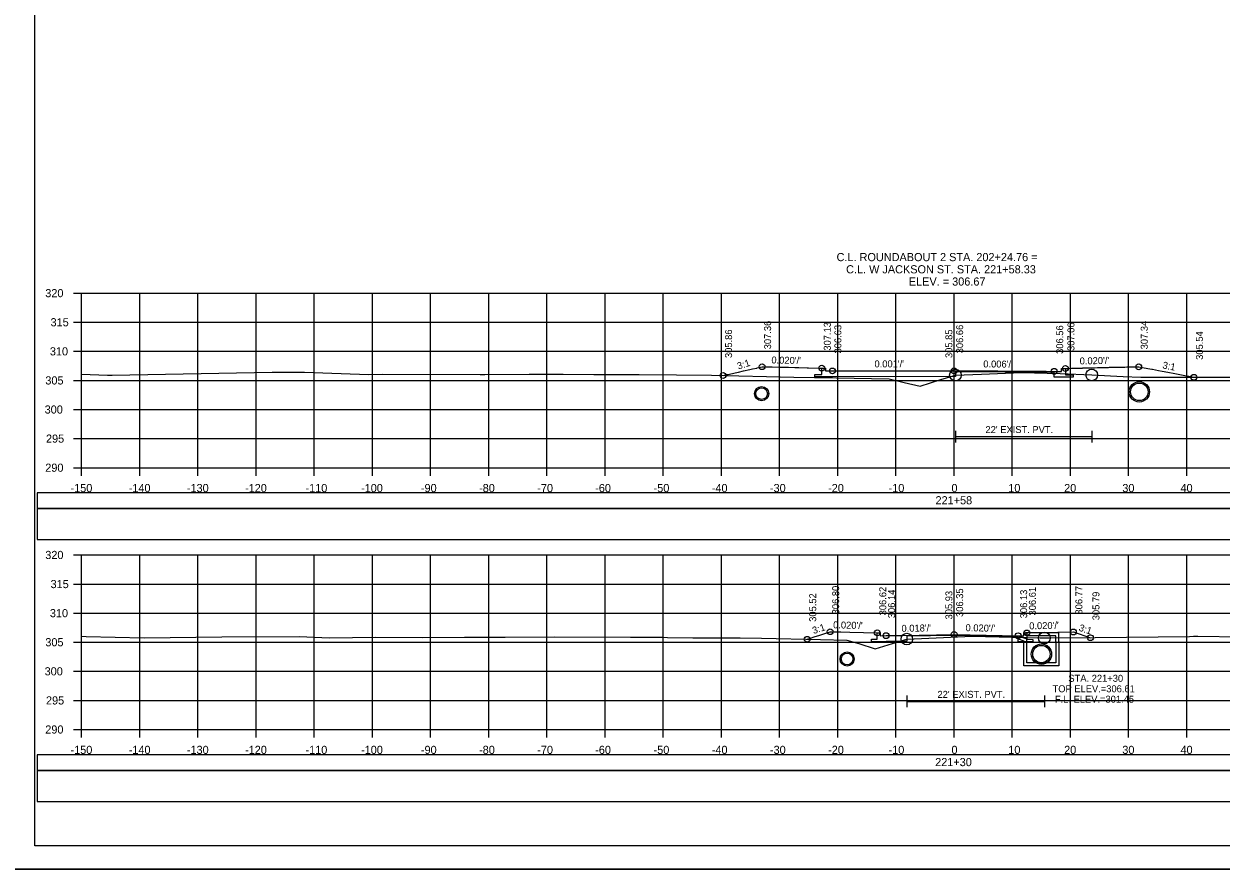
# Model space of a CAD drawing. Extents: x 1370538 to 1372872, y 376220 to 381127.
# Drawn here: x 1372548.8 to 1372754.5, y 379481.3 to 379626.6 of the extents above; entities that cross this region are included whole.
import ezdxf

# ---------------------------------------------------------------- set-up
doc = ezdxf.new("R2010")
doc.units = 0
for name, color, linetype in [('R_Border', 7, 'Continuous'), ('R_Border Notes', 7, 'Continuous'), ('R_Border PE', 7, 'Continuous'), ('R_Border Prem', 7, 'Continuous'), ('R_Dimension', 7, 'Continuous'), ('R_Fin Surface', 7, 'Continuous'), ('R_Grid', 7, 'Continuous'), ('R_No Plot', 7, 'Continuous'), ('R_Water', 7, 'Continuous'), ('R_Water Annot', 7, 'Continuous'), ('R_Xsect Elev', 7, 'Continuous'), ('R_Xsect Slope', 7, 'Continuous'), ('T_Detection Zones', 7, 'Continuous')]:
    doc.layers.add(name, color=color, linetype=linetype)

msp = doc.modelspace()

# ---------------------------------------------------------------- linework, layer by layer
at = {"layer": 'R_Border'}
for p, q in [((1372708.88, 379556.64), (1372708.88, 379554.64)), ((1372708.88, 379555.64), (1372732.3, 379555.64)), ((1372732.3, 379556.64), (1372732.3, 379554.64)), ((1372700.52, 379511.13), (1372700.52, 379509.13)), ((1372700.52, 379510.13), (1372724.16, 379510.13)), ((1372724.16, 379511.13), (1372724.16, 379509.13))]:
    msp.add_line(p, q, dxfattribs=at)
for points in [[(1372708.88, 379566.78), (1372708.88, 379565.95), (1372687.72, 379565.92), (1372684.68, 379565.89), (1372684.68, 379566.31), (1372685.9, 379566.32), (1372685.9, 379567.41)], [(1372727.78, 379567.35), (1372727.78, 379566.26), (1372729.11, 379566.25), (1372729.11, 379565.83), (1372725.85, 379565.85), (1372725.85, 379565.84), (1372725.85, 379566.68), (1372708.88, 379566.78)], [(1372708.65, 379521.46), (1372700.52, 379521.32), (1372700.52, 379520.48), (1372696.95, 379520.42), (1372694.42, 379520.38), (1372694.42, 379520.8), (1372695.43, 379520.81), (1372695.43, 379521.91)], [(1372721.15, 379521.89), (1372721.15, 379520.8), (1372722.15, 379520.78), (1372722.15, 379520.36), (1372719.65, 379520.41), (1372719.65, 379520.41), (1372719.65, 379521.24), (1372708.65, 379521.46)]]:
    msp.add_lwpolyline(points, dxfattribs=at)
at = {"layer": 'R_Border Notes'}
for p, q in [((1372550.65, 379485.29), (1372550.65, 379690.75)), ((1372550.65, 379485.29), (1372550.65, 379485.29)), ((1372866.83, 379485.29), (1372550.65, 379485.29))]:
    msp.add_line(p, q, dxfattribs=at)
at = {"layer": 'R_Border Prem'}
for p, q in [((1372557.25, 379580.29), (1372558.65, 379580.29)), ((1372558.65, 379550.29), (1372558.65, 379580.29)), ((1372557.25, 379575.29), (1372558.65, 379575.29)), ((1372557.25, 379570.29), (1372558.65, 379570.29)), ((1372557.25, 379565.29), (1372558.65, 379565.29)), ((1372557.25, 379560.29), (1372558.65, 379560.29)), ((1372557.25, 379555.29), (1372558.65, 379555.29)), ((1372557.25, 379550.29), (1372558.65, 379550.29)), ((1372558.65, 379550.29), (1372858.65, 379550.29)), ((1372558.65, 379548.89), (1372558.65, 379550.29)), ((1372568.65, 379548.89), (1372568.65, 379550.29)), ((1372578.65, 379548.89), (1372578.65, 379550.29)), ((1372588.65, 379548.89), (1372588.65, 379550.29)), ((1372598.65, 379548.89), (1372598.65, 379550.29)), ((1372608.65, 379548.89), (1372608.65, 379550.29)), ((1372618.65, 379548.89), (1372618.65, 379550.29)), ((1372628.65, 379548.89), (1372628.65, 379550.29)), ((1372638.65, 379548.89), (1372638.65, 379550.29)), ((1372648.65, 379548.89), (1372648.65, 379550.29)), ((1372658.65, 379548.89), (1372658.65, 379550.29)), ((1372668.65, 379548.89), (1372668.65, 379550.29)), ((1372678.65, 379548.89), (1372678.65, 379550.29)), ((1372688.65, 379548.89), (1372688.65, 379550.29)), ((1372698.65, 379548.89), (1372698.65, 379550.29)), ((1372708.65, 379548.89), (1372708.65, 379550.29)), ((1372718.65, 379548.89), (1372718.65, 379550.29)), ((1372728.65, 379548.89), (1372728.65, 379550.29)), ((1372738.65, 379548.89), (1372738.65, 379550.29)), ((1372748.65, 379548.89), (1372748.65, 379550.29)), ((1372557.25, 379535.29), (1372558.65, 379535.29)), ((1372558.65, 379505.29), (1372558.65, 379535.29)), ((1372557.25, 379530.29), (1372558.65, 379530.29)), ((1372557.25, 379525.29), (1372558.65, 379525.29)), ((1372557.25, 379520.29), (1372558.65, 379520.29)), ((1372557.25, 379515.29), (1372558.65, 379515.29)), ((1372557.25, 379510.29), (1372558.65, 379510.29)), ((1372557.25, 379505.29), (1372558.65, 379505.29)), ((1372558.65, 379505.29), (1372858.65, 379505.29)), ((1372558.65, 379503.89), (1372558.65, 379505.29)), ((1372568.65, 379503.89), (1372568.65, 379505.29)), ((1372578.65, 379503.89), (1372578.65, 379505.29)), ((1372588.65, 379503.89), (1372588.65, 379505.29)), ((1372598.65, 379503.89), (1372598.65, 379505.29)), ((1372608.65, 379503.89), (1372608.65, 379505.29)), ((1372618.65, 379503.89), (1372618.65, 379505.29)), ((1372628.65, 379503.89), (1372628.65, 379505.29)), ((1372638.65, 379503.89), (1372638.65, 379505.29)), ((1372648.65, 379503.89), (1372648.65, 379505.29)), ((1372658.65, 379503.89), (1372658.65, 379505.29)), ((1372668.65, 379503.89), (1372668.65, 379505.29)), ((1372678.65, 379503.89), (1372678.65, 379505.29)), ((1372688.65, 379503.89), (1372688.65, 379505.29)), ((1372698.65, 379503.89), (1372698.65, 379505.29)), ((1372708.65, 379503.89), (1372708.65, 379505.29)), ((1372718.65, 379503.89), (1372718.65, 379505.29)), ((1372728.65, 379503.89), (1372728.65, 379505.29)), ((1372738.65, 379503.89), (1372738.65, 379505.29)), ((1372748.65, 379503.89), (1372748.65, 379505.29))]:
    msp.add_line(p, q, dxfattribs=at)
at = {"layer": 'R_Dimension'}
for points in [[(1372558.65, 379566.34), (1372563.14, 379566.21), (1372563.35, 379566.2), (1372563.43, 379566.21), (1372563.89, 379566.22), (1372591.4, 379566.69), (1372596.98, 379566.73), (1372607.99, 379566.33), (1372610.45, 379566.36), (1372627.16, 379566.31), (1372627.99, 379566.32), (1372635.59, 379566.35), (1372641.42, 379566.35), (1372646.69, 379566.31), (1372654.5, 379566.29), (1372660.94, 379566.23), (1372666.96, 379566.19), (1372681.07, 379565.86), (1372684.62, 379565.79), (1372688.41, 379565.74), (1372697.48, 379565.58), (1372700.06, 379564.94), (1372702.84, 379564.32), (1372706.36, 379565.42), (1372708.88, 379566.21), (1372713.33, 379566.37), (1372720.22, 379566.64), (1372726.89, 379566.47), (1372732.3, 379566.24), (1372737.69, 379565.95), (1372740.77, 379565.87), (1372742.07, 379565.87), (1372742.35, 379565.87), (1372742.65, 379565.86), (1372744.1, 379565.87), (1372746.27, 379565.83), (1372750.51, 379565.83), (1372753.04, 379565.86), (1372756.47, 379565.83)], [(1372558.65, 379521.32), (1372559.47, 379521.29), (1372569.43, 379521.03), (1372582.78, 379521.22), (1372596.05, 379521.28), (1372601.25, 379521.07), (1372609.19, 379521.14), (1372617.31, 379521.11), (1372624.48, 379521.16), (1372631.45, 379521.18), (1372639.95, 379521.19), (1372653, 379521.16), (1372655.69, 379521.17), (1372658.52, 379521.14), (1372659.36, 379521.11), (1372663.76, 379521.02), (1372664.54, 379521.06), (1372671.89, 379521.06), (1372675.52, 379521.01), (1372685.69, 379520.74), (1372690.2, 379520.64), (1372692.26, 379520.05), (1372695.09, 379519.16), (1372698.06, 379520.06), (1372700.52, 379520.83), (1372706.81, 379521.13), (1372711.67, 379521.34), (1372723.4, 379521.04), (1372724.16, 379521.02), (1372725.07, 379521.03), (1372732.87, 379521.08), (1372749.13, 379521.3), (1372749.78, 379521.32), (1372750.04, 379521.32), (1372750.56, 379521.31), (1372765.34, 379521.08)]]:
    msp.add_lwpolyline(points, dxfattribs=at)
at = {"layer": 'R_Fin Surface'}
for points in [[(1372668.93, 379566.14), (1372669.6, 379566.28), (1372669.78, 379566.32), (1372670.99, 379566.58), (1372671.59, 379566.71), (1372672.46, 379566.91), (1372673.53, 379567.15), (1372674.01, 379567.26), (1372674.72, 379567.42), (1372674.82, 379567.45), (1372675.64, 379567.64), (1372677.39, 379567.6), (1372678.64, 379567.58), (1372679.25, 379567.56), (1372680.17, 379567.54), (1372681.24, 379567.52), (1372681.98, 379567.5), (1372683.38, 379567.47), (1372683.56, 379567.47), (1372683.6, 379567.46), (1372685.54, 379567.42), (1372685.61, 379567.42), (1372685.61, 379567.42), (1372685.69, 379567.42), (1372685.71, 379567.42), (1372685.9, 379567.41), (1372686.25, 379567.41), (1372686.51, 379567.41), (1372686.51, 379567.22), (1372686.51, 379566.91), (1372687.01, 379566.91), (1372687.72, 379566.92), (1372688.11, 379566.92), (1372688.79, 379566.92), (1372689.6, 379566.93), (1372690.46, 379566.93), (1372692.72, 379566.94), (1372692.99, 379566.94), (1372693.52, 379566.94), (1372693.87, 379566.94), (1372694.4, 379566.94), (1372694.77, 379566.94), (1372699.26, 379566.95), (1372699.51, 379566.95), (1372699.56, 379566.95), (1372699.7, 379566.95), (1372699.96, 379566.95), (1372700.09, 379566.95), (1372701.62, 379566.96), (1372701.77, 379566.96), (1372701.99, 379566.96), (1372702.31, 379566.96), (1372702.66, 379566.96), (1372702.85, 379566.96), (1372703.93, 379566.95), (1372705.37, 379566.95), (1372707.17, 379566.95), (1372708.65, 379566.95)], [(1372708.65, 379566.95), (1372709.46, 379566.94), (1372709.62, 379566.94), (1372710.74, 379566.94), (1372710.89, 379566.94), (1372710.93, 379566.94), (1372712.08, 379566.94), (1372712.1, 379566.94), (1372712.16, 379566.94), (1372712.25, 379566.93), (1372712.88, 379566.93), (1372713.4, 379566.93), (1372713.5, 379566.93), (1372714.58, 379566.92), (1372715.99, 379566.91), (1372716.03, 379566.91), (1372716.16, 379566.91), (1372717.11, 379566.9), (1372717.54, 379566.9), (1372717.71, 379566.9), (1372719.02, 379566.89), (1372719.26, 379566.89), (1372719.35, 379566.89), (1372720.47, 379566.88), (1372720.78, 379566.88), (1372721, 379566.88), (1372721.7, 379566.87), (1372721.75, 379566.87), (1372721.94, 379566.87), (1372722.26, 379566.87), (1372722.55, 379566.87), (1372723.15, 379566.86), (1372723.65, 379566.86), (1372724.49, 379566.86), (1372724.75, 379566.85), (1372724.82, 379566.85), (1372725.85, 379566.85), (1372726.02, 379566.85), (1372726.13, 379566.85), (1372726.52, 379566.84), (1372726.53, 379566.84), (1372726.55, 379566.84), (1372726.61, 379566.84), (1372726.65, 379566.84), (1372726.72, 379566.84), (1372726.84, 379566.84), (1372726.95, 379566.84), (1372726.97, 379566.84), (1372726.99, 379566.84), (1372727.1, 379566.84), (1372727.11, 379566.84), (1372727.13, 379566.84), (1372727.13, 379566.87), (1372727.13, 379567.34), (1372727.34, 379567.34), (1372727.44, 379567.34), (1372727.68, 379567.35), (1372727.72, 379567.35), (1372727.73, 379567.35), (1372727.78, 379567.35), (1372727.85, 379567.35), (1372727.85, 379567.35), (1372728.32, 379567.36), (1372728.34, 379567.36), (1372728.34, 379567.36), (1372728.37, 379567.36), (1372728.84, 379567.38), (1372728.88, 379567.38), (1372728.91, 379567.38), (1372729.29, 379567.39), (1372729.46, 379567.39), (1372729.49, 379567.39), (1372729.67, 379567.4), (1372729.7, 379567.4), (1372729.76, 379567.4), (1372730.15, 379567.41), (1372730.5, 379567.42), (1372730.58, 379567.42), (1372730.69, 379567.42), (1372730.72, 379567.42), (1372730.76, 379567.43), (1372730.87, 379567.43), (1372731.44, 379567.44), (1372731.64, 379567.45), (1372731.93, 379567.45), (1372732.06, 379567.46), (1372732.33, 379567.46), (1372732.46, 379567.47), (1372732.78, 379567.48), (1372733.31, 379567.49), (1372733.32, 379567.49), (1372733.33, 379567.49), (1372733.4, 379567.49), (1372733.45, 379567.49), (1372733.82, 379567.5), (1372734.25, 379567.51), (1372734.36, 379567.51), (1372734.47, 379567.52), (1372734.87, 379567.53), (1372735.2, 379567.53), (1372735.36, 379567.54), (1372735.57, 379567.54), (1372735.82, 379567.55), (1372736.22, 379567.55), (1372736.35, 379567.56), (1372736.61, 379567.56), (1372736.83, 379567.57), (1372736.92, 379567.57), (1372737.18, 379567.57), (1372737.28, 379567.58), (1372737.52, 379567.58), (1372737.6, 379567.58), (1372737.69, 379567.58), (1372737.99, 379567.59), (1372738.34, 379567.6), (1372738.41, 379567.6), (1372738.5, 379567.6), (1372738.52, 379567.6)], [(1372738.56, 379567.6), (1372740.27, 379567.63), (1372740.28, 379567.63), (1372740.38, 379567.63), (1372741.94, 379567.35), (1372742.31, 379567.29), (1372742.62, 379567.23), (1372742.73, 379567.21), (1372743.77, 379567.02), (1372744.41, 379566.9), (1372745.38, 379566.72), (1372746.6, 379566.48), (1372747.17, 379566.37), (1372748.88, 379566.03), (1372749.02, 379566), (1372749.87, 379565.83)], [(1372683.39, 379520.8), (1372683.54, 379520.85), (1372683.78, 379520.93), (1372684.77, 379521.25), (1372685.37, 379521.45), (1372686.42, 379521.79), (1372687.34, 379522.09), (1372689.18, 379522.05), (1372690.7, 379522.01), (1372695.43, 379521.91), (1372695.86, 379521.91), (1372695.94, 379521.91), (1372695.94, 379521.83), (1372695.94, 379521.41), (1372696.95, 379521.42), (1372699.6, 379521.47), (1372708.65, 379521.63)], [(1372708.65, 379521.63), (1372719.65, 379521.41), (1372720.65, 379521.39), (1372720.65, 379521.89), (1372721.15, 379521.89), (1372729.15, 379522.05), (1372732.08, 379521.07)]]:
    msp.add_lwpolyline(points, dxfattribs=at)
at = {"layer": 'R_Grid'}
for p, q in [((1372558.65, 379580.29), (1372858.65, 379580.29)), ((1372558.65, 379550.29), (1372558.65, 379580.29)), ((1372568.65, 379550.29), (1372568.65, 379580.29)), ((1372578.65, 379550.29), (1372578.65, 379580.29)), ((1372588.65, 379550.29), (1372588.65, 379580.29)), ((1372598.65, 379550.29), (1372598.65, 379580.29)), ((1372608.65, 379550.29), (1372608.65, 379580.29)), ((1372618.65, 379550.29), (1372618.65, 379580.29)), ((1372628.65, 379550.29), (1372628.65, 379580.29)), ((1372638.65, 379550.29), (1372638.65, 379580.29)), ((1372648.65, 379550.29), (1372648.65, 379580.29)), ((1372658.65, 379550.29), (1372658.65, 379580.29)), ((1372668.65, 379550.29), (1372668.65, 379580.29)), ((1372678.65, 379550.29), (1372678.65, 379580.29)), ((1372688.65, 379550.29), (1372688.65, 379580.29)), ((1372698.65, 379550.29), (1372698.65, 379580.29)), ((1372708.65, 379550.29), (1372708.65, 379580.29)), ((1372718.65, 379550.29), (1372718.65, 379580.29)), ((1372728.65, 379550.29), (1372728.65, 379580.29)), ((1372738.65, 379550.29), (1372738.65, 379580.29)), ((1372748.65, 379550.29), (1372748.65, 379580.29)), ((1372558.65, 379575.29), (1372858.65, 379575.29)), ((1372558.65, 379570.29), (1372858.65, 379570.29)), ((1372558.65, 379565.29), (1372858.65, 379565.29)), ((1372558.65, 379560.29), (1372858.65, 379560.29)), ((1372558.65, 379555.29), (1372858.65, 379555.29)), ((1372558.65, 379550.29), (1372858.65, 379550.29)), ((1372558.65, 379535.29), (1372858.65, 379535.29)), ((1372558.65, 379505.29), (1372558.65, 379535.29)), ((1372568.65, 379505.29), (1372568.65, 379535.29)), ((1372578.65, 379505.29), (1372578.65, 379535.29)), ((1372588.65, 379505.29), (1372588.65, 379535.29)), ((1372598.65, 379505.29), (1372598.65, 379535.29)), ((1372608.65, 379505.29), (1372608.65, 379535.29)), ((1372618.65, 379505.29), (1372618.65, 379535.29)), ((1372628.65, 379505.29), (1372628.65, 379535.29)), ((1372638.65, 379505.29), (1372638.65, 379535.29)), ((1372648.65, 379505.29), (1372648.65, 379535.29)), ((1372658.65, 379505.29), (1372658.65, 379535.29)), ((1372668.65, 379505.29), (1372668.65, 379535.29)), ((1372678.65, 379505.29), (1372678.65, 379535.29)), ((1372688.65, 379505.29), (1372688.65, 379535.29)), ((1372698.65, 379505.29), (1372698.65, 379535.29)), ((1372708.65, 379505.29), (1372708.65, 379535.29)), ((1372718.65, 379505.29), (1372718.65, 379535.29)), ((1372728.65, 379505.29), (1372728.65, 379535.29)), ((1372738.65, 379505.29), (1372738.65, 379535.29)), ((1372748.65, 379505.29), (1372748.65, 379535.29)), ((1372558.65, 379530.29), (1372858.65, 379530.29)), ((1372558.65, 379525.29), (1372858.65, 379525.29)), ((1372558.65, 379520.29), (1372858.65, 379520.29)), ((1372558.65, 379515.29), (1372858.65, 379515.29)), ((1372558.65, 379510.29), (1372858.65, 379510.29)), ((1372558.65, 379505.29), (1372858.65, 379505.29))]:
    msp.add_line(p, q, dxfattribs=at)
at = {"layer": 'R_No Plot'}
msp.add_line((1372538.25, 379481.31), (1372871.58, 379481.31), dxfattribs=at)
for points in [[(1372538.24, 379694.64), (1372871.58, 379694.64), (1372871.58, 379481.3), (1372538.24, 379481.3)], [(1372784.57, 379690.75), (1372784.57, 379680.87), (1372820.3, 379680.87), (1372820.3, 379677.95), (1372843.5, 379677.95), (1372843.5, 379653.61), (1372866.83, 379653.61), (1372866.83, 379485.29), (1372550.65, 379485.29), (1372550.65, 379690.75)]]:
    msp.add_lwpolyline(points, close=True, dxfattribs=at)
for centre, radius in [((1372675.64, 379567.64), 0.5), ((1372685.9, 379567.41), 0.5), ((1372687.72, 379566.92), 0.5), ((1372708.65, 379566.95), 0.5), ((1372708.65, 379566.95), 0.5), ((1372725.85, 379566.85), 0.5), ((1372727.78, 379567.35), 0.5), ((1372732.3, 379566.24), 1), ((1372740.38, 379567.63), 0.5), ((1372668.93, 379566.14), 0.5), ((1372708.88, 379566.21), 1), ((1372749.87, 379565.83), 0.5), ((1372675.56, 379563.02), 1.21), ((1372740.48, 379563.33), 1.75), ((1372687.34, 379522.09), 0.5), ((1372695.43, 379521.91), 0.5), ((1372708.65, 379521.63), 0.5), ((1372708.65, 379521.63), 0.5), ((1372721.15, 379521.89), 0.5), ((1372724.16, 379521.02), 1), ((1372729.15, 379522.05), 0.5), ((1372683.39, 379520.8), 0.5), ((1372696.95, 379521.42), 0.5), ((1372700.52, 379520.83), 1), ((1372719.65, 379521.41), 0.5), ((1372723.65, 379518.25), 1.75), ((1372723.65, 379518.24), 1.75), ((1372732.08, 379521.07), 0.5), ((1372690.25, 379517.41), 1.21)]:
    msp.add_circle(centre, radius, dxfattribs=at)
at = {"layer": 'R_Water'}
for p, q in [((1372719.65, 379521.41), (1372721.15, 379520.89)), ((1372719.65, 379520.88), (1372720.65, 379520.54)), ((1372720.65, 379520.39), (1372720.65, 379520.54)), ((1372720.81, 379521.73), (1372720.9, 379521.89)), ((1372720.81, 379521.73), (1372721.15, 379521.39)), ((1372726.65, 379521.89), (1372720.9, 379521.89)), ((1372726.15, 379521.39), (1372721.15, 379521.39)), ((1372721.15, 379520.39), (1372721.15, 379520.89)), ((1372726.15, 379520.39), (1372726.15, 379521.39)), ((1372726.65, 379520.39), (1372726.65, 379521.89))]:
    msp.add_line(p, q, dxfattribs=at)
for points in [[(1372551.05, 379537.97), (1372866.18, 379537.97), (1372866.18, 379543.29), (1372551.05, 379543.29)], [(1372551.05, 379492.93), (1372866.18, 379492.93), (1372866.18, 379498.25), (1372551.05, 379498.25)]]:
    msp.add_lwpolyline(points, close=True, dxfattribs=at)
for points in [[(1372719.65, 379520.88), (1372719.65, 379521.41)], [(1372726.65, 379520.39), (1372726.65, 379516.24), (1372723.65, 379516.24), (1372720.65, 379516.24), (1372720.65, 379520.39)], [(1372726.15, 379520.39), (1372726.15, 379516.74), (1372723.65, 379516.74), (1372721.15, 379516.74), (1372721.15, 379520.39)]]:
    msp.add_lwpolyline(points, dxfattribs=at)
for centre, radius in [((1372675.56, 379563.02), 1), ((1372740.48, 379563.33), 1.5), ((1372690.25, 379517.41), 1), ((1372723.65, 379518.25), 1.5), ((1372723.65, 379518.24), 1.5)]:
    msp.add_circle(centre, radius, dxfattribs=at)
at = {"layer": 'R_Xsect Elev'}
for p, q in [((1372708.65, 379566.14), (1372708.65, 379576.14)), ((1372708.65, 379521.21), (1372708.65, 379531.21))]:
    msp.add_line(p, q, dxfattribs=at)
at = {"layer": 'T_Detection Zones'}
for points in [[(1372551.05, 379543.29), (1372866.18, 379543.29), (1372866.18, 379545.99), (1372551.05, 379545.99)], [(1372551.05, 379498.25), (1372866.18, 379498.25), (1372866.18, 379500.96), (1372551.05, 379500.96)]]:
    msp.add_lwpolyline(points, close=True, dxfattribs=at)

# ---------------------------------------------------------------- texts
at = {"layer": 'R_Border PE'}
for s, p in [('C.L. ROUNDABOUT 2 STA. 202+24.76 =', (1372688.44, 379585.79)), ('C.L. W JACKSON ST. STA. 221+58.33', (1372690.08, 379583.69)), ('ELEV. = 306.67', (1372700.87, 379581.59)), ('320', (1372552.42, 379579.59)), ('315', (1372553.33, 379574.59)), ('310', (1372553.21, 379569.59)), ('305', (1372552.43, 379564.59)), ('300', (1372552.31, 379559.59)), ('295', (1372552.54, 379554.59)), ('290', (1372552.42, 379549.59)), ('-150', (1372556.76, 379546.09)), ('-140', (1372566.76, 379546.09)), ('-130', (1372576.76, 379546.09)), ('-120', (1372586.76, 379546.09)), ('-110', (1372597.15, 379546.09)), ('-100', (1372606.7, 379546.09)), ('-90', (1372616.99, 379546.09)), ('-80', (1372626.99, 379546.09)), ('-70', (1372636.99, 379546.09)), ('-60', (1372646.95, 379546.09)), ('-50', (1372656.99, 379546.09)), ('-40', (1372666.99, 379546.09)), ('-30', (1372676.99, 379546.09)), ('-20', (1372686.99, 379546.09)), ('-10', (1372697.38, 379546.09)), ('0', (1372708.19, 379546.09)), ('10', (1372717.96, 379546.09)), ('20', (1372727.56, 379546.09)), ('30', (1372737.56, 379546.09)), ('40', (1372747.56, 379546.09)), ('221+58', (1372705.45, 379543.99)), ('320', (1372552.42, 379534.59)), ('315', (1372553.33, 379529.59)), ('310', (1372553.21, 379524.59)), ('305', (1372552.43, 379519.59)), ('300', (1372552.31, 379514.59)), ('295', (1372552.54, 379509.59)), ('290', (1372552.42, 379504.59)), ('-150', (1372556.76, 379501.09)), ('-140', (1372566.76, 379501.09)), ('-130', (1372576.76, 379501.09)), ('-120', (1372586.76, 379501.09)), ('-110', (1372597.15, 379501.09)), ('-100', (1372606.7, 379501.09)), ('-90', (1372616.99, 379501.09)), ('-80', (1372626.99, 379501.09)), ('-70', (1372636.99, 379501.09)), ('-60', (1372646.95, 379501.09)), ('-50', (1372656.99, 379501.09)), ('-40', (1372666.99, 379501.09)), ('-30', (1372676.99, 379501.09)), ('-20', (1372686.99, 379501.09)), ('-10', (1372697.38, 379501.09)), ('0', (1372708.19, 379501.09)), ('10', (1372717.96, 379501.09)), ('20', (1372727.56, 379501.09)), ('30', (1372737.56, 379501.09)), ('40', (1372747.56, 379501.09)), ('221+30', (1372705.39, 379498.99))]:
    msp.add_text(s, height=1.4, dxfattribs=at).set_placement(p)
at = {"layer": 'R_Water'}
for p in [(1372714.04, 379556.24), (1372705.79, 379510.73)]:
    msp.add_text("22' EXIST. PVT.", height=1.2, dxfattribs=at).set_placement(p)
at = {"layer": 'R_Water Annot'}
for s, p in [('STA. 221+30', (1372728.29, 379513.49)), ('TOP ELEV.=306.61', (1372725.57, 379511.69)), ('F.L. ELEV.=301.45', (1372725.97, 379509.89))]:
    msp.add_text(s, height=1.2, dxfattribs=at).set_placement(p)
at = {"layer": 'R_Xsect Elev'}
for s, p in [('307.36', (1372677.19, 379570.64)), ('307.34', (1372741.93, 379570.63)), ('305.86', (1372670.48, 379569.14)), ('307.13', (1372687.45, 379570.41)), ('306.63', (1372689.27, 379569.92)), ('305.85', (1372708.35, 379569.14)), ('306.66', (1372710.2, 379569.95)), ('306.56', (1372727.4, 379569.85)), ('307.06', (1372729.33, 379570.35)), ('305.54', (1372751.42, 379568.83)), ('305.52', (1372684.94, 379523.8)), ('306.80', (1372688.89, 379525.09)), ('306.62', (1372696.98, 379524.91)), ('306.14', (1372698.5, 379524.42)), ('305.93', (1372708.35, 379524.21)), ('306.35', (1372710.2, 379524.63)), ('306.35', (1372710.2, 379524.63)), ('306.13', (1372721.2, 379524.41)), ('306.61', (1372722.7, 379524.89)), ('306.77', (1372730.7, 379525.05)), ('305.79', (1372733.63, 379524.07))]:
    msp.add_text(s, height=1.2, rotation=90, dxfattribs=at).set_placement(p)
at = {"layer": 'R_Xsect Slope'}
for s, rotation, p in [("0.020'/'", 358.7082, (1372677.23, 379568.21)), ("0.020'/'", 1.1458, (1372730.24, 379568.03)), ('3:1', 18.0011, (1372671.57, 379567.14)), ("0.001'/'", 0.0789, (1372694.96, 379567.53)), ("0.006'/'", 359.6711, (1372713.66, 379567.52)), ('3:1', 349.2469, (1372744.4, 379567.37)), ('3:1', 18.0011, (1372684.49, 379521.69)), ("0.020'/'", 358.7191, (1372687.84, 379522.68)), ("0.018'/'", 1.0268, (1372699.61, 379522.07)), ("0.020'/'", 358.8542, (1372710.6, 379522.19)), ("0.020'/'", 1.1458, (1372721.57, 379522.5)), ('3:1', 341.5651, (1372729.98, 379522.3))]:
    msp.add_text(s, height=1.2, rotation=rotation, dxfattribs=at).set_placement(p)

doc.saveas('drawing.dxf')
